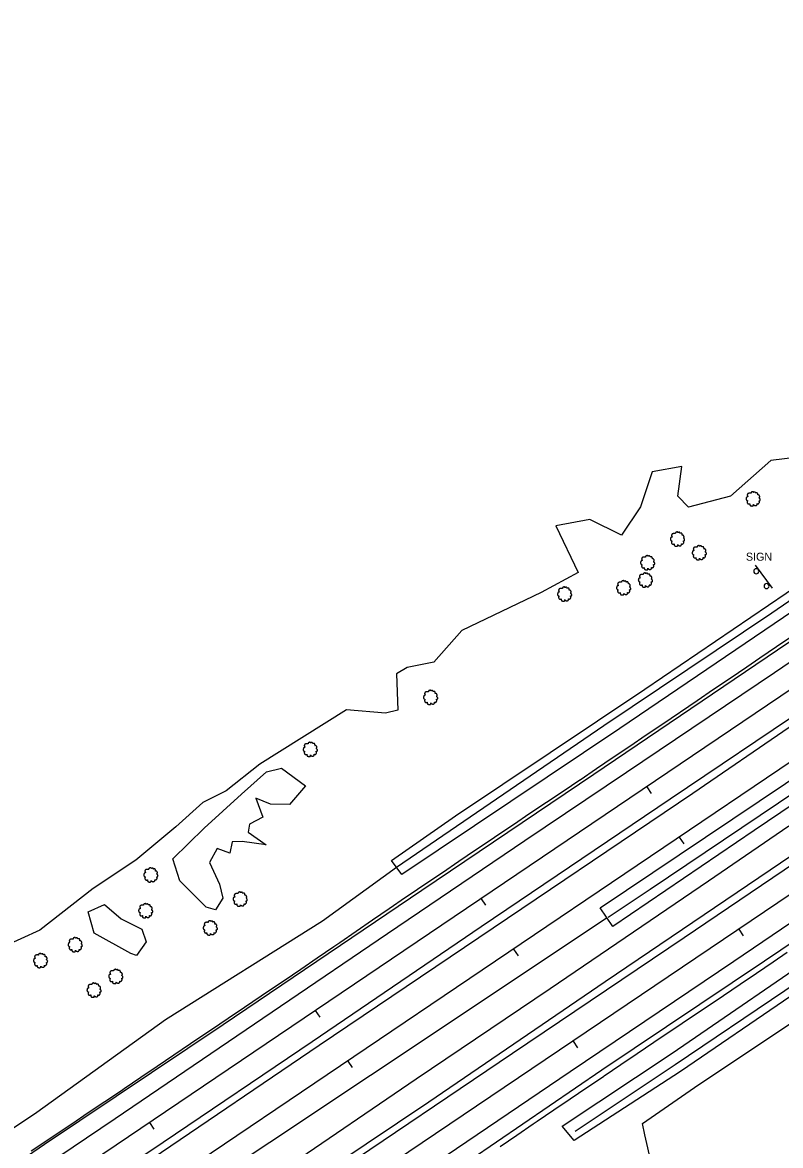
# Model space of a CAD drawing. Extents: x 1901471 to 1963503, y 756461 to 799997.
# Drawn here: x 1914634 to 1915013, y 763658 to 764219 of the extents above; entities that cross this region are included whole.
import ezdxf

# ---------------------------------------------------------------- set-up
doc = ezdxf.new("R2010")
doc.units = 0
for name, color, linetype in [('Default', 7, 'Continuous'), ('RD_DTM_BkLn1', 7, 'Continuous'), ('RD_EX_Bldg', 7, 'Continuous'), ('RD_EX_DR_ErosCtrl', 7, 'Continuous'), ('RD_EX_Fence_Other', 7, 'Continuous'), ('RD_EX_H2O', 7, 'Continuous'), ('RD_EX_Road', 7, 'Continuous'), ('RD_EX_VEG', 7, 'Continuous'), ('RD_HC_Cl', 7, 'Continuous'), ('RD_HC_Data_Tic', 7, 'Continuous')]:
    doc.layers.add(name, color=color, linetype=linetype)

# ---------------------------------------------------------------- blocks, each defined once
blk = doc.blocks.new('T2')
at = {"layer": 'RD_EX_VEG'}
for points in [[(0.05233333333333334, 7.213166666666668), (-0.24750000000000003, 7.238166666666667), (-0.5723333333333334, 7.138166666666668), (-0.8222500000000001, 7.038250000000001), (-1.0471666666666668, 6.963250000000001), (-1.2720833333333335, 6.863250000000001), (-1.5719166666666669, 6.688416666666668), (-1.7968333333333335, 6.488416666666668), (-1.9218333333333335, 6.2385833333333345), (-1.9718333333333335, 6.013666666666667), (-2.0217500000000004, 5.738833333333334), (-2.0217500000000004, 5.563833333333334), (-2.146666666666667, 5.538833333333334), (-2.296666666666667, 5.563833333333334), (-2.5465000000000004, 5.638833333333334), (-2.796416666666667, 5.638833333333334), (-3.0463333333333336, 5.638833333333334), (-3.3961666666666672, 5.613833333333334), (-3.7460000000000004, 5.613833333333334), (-4.020833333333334, 5.563833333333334), (-4.345750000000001, 5.513916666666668), (-4.720583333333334, 5.389000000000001), (-5.0704166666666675, 5.264000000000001), (-5.37025, 5.014083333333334), (-5.620166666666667, 4.539333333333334), (-5.745166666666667, 4.189500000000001), (-5.895083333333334, 3.9395833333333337), (-5.745166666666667, 3.489833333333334), (-5.570166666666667, 3.139916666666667), (-5.545250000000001, 2.9400000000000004), (-5.470250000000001, 2.5152500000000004), (-5.37025, 2.2903333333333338), (-5.245333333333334, 2.0903333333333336), (-5.320250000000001, 2.065416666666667), (-5.695166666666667, 2.015416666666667), (-5.995000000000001, 1.9155000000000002), (-6.419833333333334, 1.6905833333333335), (-6.644750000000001, 1.465666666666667), (-6.744750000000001, 1.1407500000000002), (-6.769666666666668, 0.7909166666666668), (-6.869583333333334, 0.5910833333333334), (-6.944583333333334, 0.3161666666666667), (-6.969583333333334, 0.2411666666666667), (-7.019583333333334, -0.08366666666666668), (-6.9195833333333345, -0.5335000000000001), (-6.894583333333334, -0.8833333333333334), (-6.769666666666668, -1.1082500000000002), (-6.619750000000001, -1.2830833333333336), (-6.444833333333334, -1.5330000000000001), (-6.045000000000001, -1.7579166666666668), (-5.7201666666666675, -1.8579166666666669), (-5.520250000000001, -1.8828333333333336), (-5.695166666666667, -2.382666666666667), (-5.745166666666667, -2.7325000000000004), (-5.870083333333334, -3.132333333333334), (-5.870083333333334, -3.2072500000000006), (-5.920000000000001, -3.682083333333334), (-5.770166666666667, -4.007000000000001), (-5.695166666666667, -4.38175), (-5.520250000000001, -4.606666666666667), (-5.245333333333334, -4.906583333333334), (-4.9205000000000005, -5.131416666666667), (-4.420666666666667, -5.256416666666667), (-4.020833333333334, -5.231416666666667), (-3.4460833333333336, -5.056500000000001), (-3.1962500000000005, -4.9815000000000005), (-3.2212500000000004, -5.156416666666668), (-3.1962500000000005, -5.531333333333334), (-3.1962500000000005, -5.956083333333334), (-3.0463333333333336, -6.280916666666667), (-2.946333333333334, -6.555833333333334), (-2.796416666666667, -6.805750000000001), (-2.4715000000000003, -7.030583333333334), (-2.07175, -7.1055833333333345), (-1.6469166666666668, -7.2555000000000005), (-1.1970833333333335, -7.330500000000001), (-0.6973333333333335, -7.355500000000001), (-0.09758333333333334, -7.205583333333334), (0.17725000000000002, -7.080583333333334), (0.27725000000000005, -6.905666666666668), (0.47716666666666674, -6.530833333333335), (0.4271666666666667, -6.3059166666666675), (0.4521666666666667, -5.706166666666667), (0.5520833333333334, -5.881166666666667), (0.7270833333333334, -6.231000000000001), (1.2268333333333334, -6.530833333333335), (1.626666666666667, -6.705750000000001), (2.101416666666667, -6.8557500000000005), (2.4013333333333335, -6.930666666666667), (2.8760833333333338, -6.8557500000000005), (3.2510000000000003, -6.780750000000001), (3.6257500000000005, -6.655750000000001), (3.9256666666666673, -6.380916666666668), (4.100583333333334, -6.106000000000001), (4.1505833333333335, -5.831166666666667), (4.2255, -5.456333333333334), (4.275500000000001, -5.281416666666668)], [(4.275500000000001, -5.281416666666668), (4.200583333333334, -5.106416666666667), (4.1505833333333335, -4.856583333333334), (4.2255, -4.881583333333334), (4.4004166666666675, -4.931583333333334), (4.675333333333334, -5.056500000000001), (4.900250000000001, -5.131416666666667), (5.225083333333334, -5.106416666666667), (5.500000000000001, -5.006500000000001), (5.949750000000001, -4.731583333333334), (6.224666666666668, -4.256833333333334), (6.499500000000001, -3.8570000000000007), (6.5745000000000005, -3.5321666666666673), (6.524500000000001, -3.3072500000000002), (6.499500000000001, -2.8075000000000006), (6.299583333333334, -2.5575833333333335), (6.249583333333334, -2.432666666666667), (6.1496666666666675, -2.0328333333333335), (6.224666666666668, -1.9828333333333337), (6.499500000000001, -1.9328333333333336), (6.874333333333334, -1.8079166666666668), (7.149250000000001, -1.6830000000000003), (7.374166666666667, -1.5080000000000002), (7.449083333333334, -1.2830833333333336), (7.424166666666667, -0.8833333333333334), (7.4740833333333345, -0.48350000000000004), (7.399166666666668, -0.3335), (7.299166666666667, -0.1836666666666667), (7.224166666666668, 0.016333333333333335), (7.074250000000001, 0.16616666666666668), (6.974333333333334, 0.3161666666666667), (6.874333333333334, 0.41608333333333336), (6.749416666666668, 0.5660833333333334), (6.5745000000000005, 0.6910000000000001), (6.424583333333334, 0.7410000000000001), (6.374583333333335, 0.8909166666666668), (6.524500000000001, 1.0908333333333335), (6.5745000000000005, 1.1907500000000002), (6.599416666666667, 1.4156666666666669), (6.824416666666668, 1.7655000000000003), (6.874333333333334, 2.1653333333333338), (6.824416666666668, 2.590166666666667), (6.774416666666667, 2.8650833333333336), (6.624416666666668, 3.139916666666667), (6.424583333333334, 3.3898333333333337), (6.299583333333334, 3.5647500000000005), (6.124666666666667, 3.689666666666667), (5.799833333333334, 3.814666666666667), (5.549916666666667, 3.864583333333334), (5.200083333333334, 3.864583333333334), (5.000166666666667, 3.9145833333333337), (5.025166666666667, 3.964583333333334), (5.025166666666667, 4.1145000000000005), (5.025166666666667, 4.389416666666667), (4.950166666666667, 4.839166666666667), (4.800250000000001, 5.339), (4.800250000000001, 5.364000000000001), (4.7002500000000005, 5.613833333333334), (4.475416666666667, 5.813750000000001), (4.3005, 5.913666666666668), (4.100583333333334, 6.038666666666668), (3.850666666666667, 6.063666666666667), (3.5508333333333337, 6.063666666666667), (3.2759166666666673, 6.013666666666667), (3.0760000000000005, 5.913666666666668), (2.9010833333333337, 5.788750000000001), (2.8260833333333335, 5.938666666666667), (2.726166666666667, 6.2385833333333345), (2.676166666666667, 6.3885000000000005), (2.52625, 6.563416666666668), (2.301416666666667, 6.7633333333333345), (1.8515000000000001, 6.888250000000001), (1.2268333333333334, 6.813333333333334), (0.9269166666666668, 6.613416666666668), (0.7770000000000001, 6.438500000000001), (0.7270833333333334, 6.563416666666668), (0.5270833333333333, 6.7633333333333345), (0.4271666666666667, 6.938250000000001), (0.25225000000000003, 7.063250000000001), (0.10233333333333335, 7.163166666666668), (0.0023333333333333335, 7.213166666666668)]]:
    blk.add_spline(points, degree=3, dxfattribs=at)
blk = doc.blocks.new('SIGNPOST')
at = {"layer": 'Default'}
for centre, start, end in [((7.776250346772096e-18, 0), 90.00000000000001, 270), ((-7.776250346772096e-18, 0), 270, 90)]:
    blk.add_arc(centre, 0.12700000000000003, start, end, dxfattribs=at)

msp = doc.modelspace()

# ---------------------------------------------------------------- linework, layer by layer
at = {"layer": 'RD_DTM_BkLn1'}
for points in [[(1914792.6591020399, 763759.1112079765), (1914800.9070964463, 763764.7614295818), (1914809.1550908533, 763770.4116511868), (1914817.4030852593, 763776.0618727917), (1914825.6510796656, 763781.7120943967), (1914827.4644462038, 763782.9543264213), (1914835.740366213, 763788.5625594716), (1914844.0162862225, 763794.1707925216), (1914852.2922062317, 763799.7790255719), (1914860.568126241, 763805.3872586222), (1914868.84404625, 763810.9954916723), (1914871.206680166, 763812.5965464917), (1914879.5104212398, 763818.1631792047), (1914887.8141623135, 763823.7298119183), (1914896.1179033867, 763829.2964446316), (1914904.4216444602, 763834.863077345), (1914912.7253855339, 763840.4297100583), (1914912.8653118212, 763840.5235133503), (1914921.1475791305, 763846.1241445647), (1914929.4298464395, 763851.7247757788), (1914937.7121137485, 763857.3254069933), (1914945.9943810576, 763862.9260382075), (1914954.2766483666, 763868.5266694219), (1914962.558915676, 763874.127300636), (1914963.1389294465, 763874.5195172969), (1914971.4125816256, 763880.1310030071), (1914979.6862338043, 763885.7424887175), (1914987.9598859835, 763891.3539744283), (1914996.2335381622, 763896.9654601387), (1915002.813336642, 763901.4281139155), (1915011.080925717, 763907.0475085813), (1915019.3485147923, 763912.666903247)], [(1914638.3668884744, 763654.9441538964), (1914646.6604107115, 763660.5215028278), (1914650.3315100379, 763662.9902973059), (1914658.6416398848, 763668.54805513), (1914666.9517697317, 763674.105812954), (1914675.2618995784, 763679.6635707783), (1914683.5720294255, 763685.2213286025), (1914684.913150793, 763686.1182613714), (1914693.1840936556, 763691.7372445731), (1914701.4550365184, 763697.3562277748), (1914709.7259793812, 763702.9752109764), (1914717.996922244, 763708.5941941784), (1914720.2374872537, 763710.1163540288), (1914728.53329931, 763715.6934789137), (1914736.8291113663, 763721.2706037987), (1914745.1249234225, 763726.8477286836), (1914753.4207354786, 763732.4248535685), (1914756.6276667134, 763734.5808156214), (1914764.8910064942, 763740.2065411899), (1914773.1543462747, 763745.8322667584), (1914781.4176860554, 763751.4579923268), (1914789.681025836, 763757.0837178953), (1914792.6591020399, 763759.1112079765)], [(1914872.9512624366, 763657.1276973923), (1914881.1907349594, 763662.7910216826), (1914889.430207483, 763668.4543459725), (1914891.4024892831, 763669.809975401), (1914899.6874262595, 763675.4050854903), (1914907.972363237, 763681.0001955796), (1914916.2573002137, 763686.5953056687), (1914924.5422371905, 763692.1904157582), (1914924.9322401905, 763692.4537985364), (1914933.2090695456, 763698.0585832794), (1914941.4858989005, 763703.6633680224), (1914949.762728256, 763709.268152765), (1914951.4765687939, 763710.428706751), (1914959.7780830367, 763715.9994714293), (1914968.07959728, 763721.570236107), (1914976.3811115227, 763727.1410007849), (1914984.615307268, 763732.6665911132), (1914992.8920822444, 763738.2713390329), (1915001.1688572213, 763743.8760869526), (1915009.4456321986, 763749.4808348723), (1915016.468501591, 763754.2364809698)]]:
    msp.add_lwpolyline(points, dxfattribs=at)
at = {"layer": 'RD_EX_Bldg'}
msp.add_lwpolyline([(1915009.0600000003, 763936.2200000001), (1915000.6700000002, 763947.7700000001)], dxfattribs=at)
at = {"layer": 'RD_EX_DR_ErosCtrl'}
for points in [[(1915024.4500000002, 763928.2700000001), (1914932.7400000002, 763866.1800000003), (1914823.6700000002, 763793.1000000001), (1914818.5100000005, 763800.1100000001), (1914850.6200000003, 763822.5300000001), (1914945.2900000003, 763885.7400000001), (1915033.6800000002, 763945.8)], [(1915087.0900000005, 763873.8700000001), (1914999.9900000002, 763815.1000000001), (1914929.3100000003, 763767.2100000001), (1914922.8500000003, 763776.4400000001), (1915041.8800000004, 763856.3400000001)], [(1915018.2100000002, 763732.3800000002), (1914963.0700000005, 763694.6200000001), (1914910.0000000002, 763660.1800000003), (1914903.9000000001, 763667.32), (1914958.9300000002, 763703.8800000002), (1915040.1100000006, 763759.4000000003)]]:
    msp.add_lwpolyline(points, dxfattribs=at)
at = {"layer": 'RD_EX_Fence_Other'}
msp.add_lwpolyline([(1914765.4400000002, 763646.2400000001), (1914830.9500000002, 763690.9000000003), (1914897.9300000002, 763736.2100000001), (1914977.1000000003, 763790.0000000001), (1915017.3300000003, 763817.5000000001)], dxfattribs=at)
at = {"layer": 'RD_EX_H2O'}
for points in [[(1915977.4000000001, 764628.6900000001), (1915943.8200000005, 764582.6400000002), (1915908.0200000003, 764538.3500000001), (1915889.1900000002, 764521.7500000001), (1915867.2300000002, 764505.7800000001), (1915791.2000000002, 764454.2100000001), (1915703.0000000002, 764393.7700000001), (1915599.8500000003, 764324.2000000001), (1915557.0300000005, 764295.5100000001), (1915469.5600000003, 764236.1800000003), (1915376.5500000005, 764172.9700000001), (1915287.4200000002, 764112.9100000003), (1915195.1500000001, 764050.9900000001), (1915104.3600000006, 763989.2600000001), (1915008.7700000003, 763923.8400000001), (1914924.8000000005, 763867.4700000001), (1914821.1200000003, 763796.57), (1914784.0200000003, 763769.81), (1914705.5500000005, 763720.4500000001), (1914641.2000000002, 763674.1300000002), (1914523.9000000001, 763595.83), (1914449.4700000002, 763547.6000000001)], [(1914926.9100000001, 763771.82), (1914947.9500000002, 763785.7500000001), (1915039.6600000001, 763847.4800000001), (1915129.3500000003, 763908.2900000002), (1915222.9100000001, 763972.2300000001), (1915314.4400000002, 764034.7000000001), (1915399.7000000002, 764091.81), (1915495.4700000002, 764156.31), (1915599.7400000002, 764227.1700000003), (1915796.7800000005, 764360.5300000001), (1916013.4600000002, 764506.55), (1916139.8600000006, 764591.4500000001), (1916170.7600000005, 764611.9300000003)], [(1916176.7000000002, 764464.6300000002), (1916106.5800000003, 764436.7700000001), (1916016.7100000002, 764392.2900000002), (1915955.2600000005, 764360.9200000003), (1915885.6900000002, 764318.0200000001), (1915814.8300000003, 764271.6100000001), (1915733.6300000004, 764216.7100000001), (1915645.0500000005, 764155.9000000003), (1915594.0100000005, 764120.3), (1915536.8100000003, 764080.4400000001), (1915451.6900000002, 764026.7700000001), (1915318.5000000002, 763940.7100000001), (1915231.9300000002, 763883.3600000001), (1915172.3400000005, 763842.2500000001), (1915132.2700000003, 763815.1100000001), (1915088.1500000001, 763784.2200000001), (1915015.2800000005, 763735.0200000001), (1914960.3600000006, 763698.0100000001), (1914910.4300000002, 763664.6400000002)], [(1914926.3500000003, 763771.4300000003), (1914808.0900000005, 763692.56), (1914657.5100000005, 763592.4800000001), (1914554.0800000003, 763523.4900000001), (1914456.8100000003, 763455.56), (1914400.5400000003, 763416.58), (1914351.6500000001, 763384.2200000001)]]:
    msp.add_lwpolyline(points, dxfattribs=at)
at = {"layer": 'RD_EX_Road'}
for points in [[(1916531.4700000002, 764780.5000000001), (1915851.1300000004, 764323.2900000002), (1915737.0600000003, 764246.1000000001), (1915599.3700000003, 764150.9600000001), (1915543.4500000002, 764113.6800000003), (1915458.7500000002, 764056.0100000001), (1915390.4700000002, 764010.5200000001), (1915257.7900000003, 763920.4700000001), (1915178.0700000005, 763867.2300000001), (1915092.4400000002, 763808.6400000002), (1915005.1500000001, 763749.8600000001), (1914923.7700000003, 763695.33), (1914844.7900000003, 763641.3500000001)], [(1916263.2900000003, 764739.2900000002), (1916172.1600000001, 764677.9100000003), (1916117.9900000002, 764641.4600000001), (1916038.7600000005, 764587.9200000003), (1915956.4900000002, 764532.7300000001), (1915868.4000000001, 764473.6300000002), (1915786.1300000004, 764418.06), (1915711.9600000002, 764367.4300000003), (1915646.9000000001, 764323.3900000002), (1915599.7400000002, 764292.0400000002), (1915501.3800000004, 764225.4200000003), (1915443.4300000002, 764186.7600000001), (1915376.2600000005, 764141.82), (1915304.1100000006, 764093.2000000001), (1915236.9300000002, 764047.8), (1915151.3100000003, 763989.58), (1915093.3600000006, 763950.3600000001), (1915010.1300000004, 763893.9900000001), (1914936.1300000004, 763844.07), (1914885.2000000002, 763809.9300000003), (1914816.5500000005, 763763.5200000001), (1914763.0400000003, 763727.07), (1914680.3600000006, 763671.06), (1914616.7000000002, 763628.1600000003)], [(1916190.5400000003, 764700.3800000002), (1916051.4000000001, 764607.0000000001), (1915904.14, 764507.1700000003), (1915829.5900000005, 764457.3400000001), (1915733.6300000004, 764392.4800000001), (1915652.9900000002, 764338.1300000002), (1915599.9200000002, 764302.1000000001), (1915575.5600000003, 764285.7700000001), (1915496.5800000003, 764232.3400000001), (1915397.6700000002, 764166.3700000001), (1915301.3400000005, 764101.1300000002), (1915204.0900000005, 764035.5300000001), (1915108.3100000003, 763970.4800000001), (1915011.6100000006, 763905.2400000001), (1914919.7100000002, 763843.1500000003), (1914833.7200000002, 763785.1100000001), (1914734.4300000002, 763718.0300000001), (1914645.1200000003, 763658.1500000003), (1914556.1700000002, 763597.3400000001)], [(1914627.5800000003, 763607.58), (1914704.3500000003, 763659.3500000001), (1914778.9100000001, 763709.6300000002), (1914863.4300000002, 763767.1200000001), (1914957.9100000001, 763830.8700000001), (1915026.7400000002, 763877.2900000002), (1915096.3200000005, 763924.4400000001), (1915171.6100000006, 763975.2800000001), (1915236.7500000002, 764019.2900000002), (1915308.1700000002, 764067.55), (1915380.14, 764116.3600000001), (1915452.8500000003, 764165.1700000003), (1915535.3300000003, 764220.2500000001), (1915599.1900000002, 764263.5300000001), (1915643.1100000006, 764292.7600000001), (1915719.0500000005, 764344.2700000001), (1915791.1900000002, 764393.1300000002), (1915897.5100000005, 764464.6400000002), (1916008.1300000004, 764539.4400000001), (1916110.9000000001, 764608.9300000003), (1916192.9200000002, 764663.8600000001)], [(1914698.8200000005, 763651.2300000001), (1914782.4100000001, 763707.7900000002), (1914855.1200000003, 763756.7800000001), (1914969.3500000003, 763833.83), (1915113.8500000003, 763932.7400000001), (1915205.0100000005, 763992.6200000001), (1915294.7000000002, 764053.8), (1915386.4100000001, 764116.2700000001), (1915543.8200000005, 764222.0100000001), (1915599.5500000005, 764258.9100000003), (1915683.4300000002, 764316.3600000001), (1915757.4300000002, 764366.6400000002), (1915814.2700000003, 764404.7500000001), (1915902.1100000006, 764462.9700000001), (1916002.5000000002, 764531.5300000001), (1916061.0000000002, 764570.0000000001), (1916154.7400000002, 764633.3900000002), (1916196.0800000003, 764661.6300000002)], [(1916297.7200000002, 764632.7200000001), (1916137.4800000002, 764524.7600000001), (1916045.3400000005, 764462.8700000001), (1915954.4600000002, 764401.2300000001), (1915862.5800000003, 764339.3400000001), (1915747.9000000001, 764262.0000000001), (1915682.3400000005, 764217.32), (1915620.5800000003, 764175.81), (1915600.1100000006, 764161.7500000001), (1915552.1300000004, 764129.55), (1915489.9400000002, 764087.57), (1915407.0800000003, 764031.7500000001), (1915322.1900000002, 763974.4500000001), (1915230.8400000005, 763913.0900000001), (1915167.7300000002, 763870.3700000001), (1915081.0000000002, 763811.4100000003), (1914989.8400000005, 763749.6800000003), (1914907.9000000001, 763694.4100000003), (1914835.5600000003, 763645.4100000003)], [(1914788.3200000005, 763642.4600000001), (1914879.1100000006, 763703.82), (1914964.9200000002, 763761.6700000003), (1915047.9700000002, 763817.8600000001), (1915122.7000000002, 763868.5200000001), (1915210.1800000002, 763927.6700000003), (1915303.0000000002, 763990.5000000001), (1915373.4900000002, 764037.8400000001), (1915444.9100000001, 764086.0900000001), (1915506.9200000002, 764127.8), (1915599.7400000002, 764190.1700000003), (1915722.8400000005, 764273.6500000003), (1915823.5900000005, 764341.8700000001), (1915894.9800000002, 764390.2200000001), (1915972.6900000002, 764442.7400000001), (1916021.2900000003, 764475.4000000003), (1916095.7200000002, 764525.6500000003), (1916149.3800000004, 764561.5900000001), (1916214.9400000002, 764605.7600000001)], [(1914758.9800000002, 763627.05), (1914837.2200000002, 763679.55), (1914925.4300000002, 763739.6200000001), (1915018.8100000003, 763802.82), (1915104.8000000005, 763860.6800000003), (1915195.0400000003, 763921.8500000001), (1915289.9000000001, 763986.1600000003), (1915372.2000000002, 764041.4300000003), (1915455.2400000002, 764097.2600000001), (1915544.0100000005, 764157.33), (1915599.5500000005, 764194.6900000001), (1915686.7400000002, 764253.7600000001), (1915797.6900000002, 764328.9200000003), (1915958.6300000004, 764437.83), (1916059.5700000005, 764506.4300000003), (1916189.89, 764593.4600000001)]]:
    msp.add_lwpolyline(points, dxfattribs=at)
at = {"layer": 'RD_EX_VEG'}
for points in [[(1915034.2100000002, 764003.1900000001), (1915008.2700000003, 764000.0100000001), (1914988.1600000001, 763982.2800000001), (1914967.0400000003, 763976.6900000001), (1914961.7000000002, 763982.2800000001), (1914963.8200000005, 763997.1000000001), (1914949.0000000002, 763994.4500000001), (1914943.1800000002, 763976.9900000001), (1914933.6500000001, 763962.7000000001), (1914917.7700000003, 763970.6400000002), (1914900.8400000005, 763967.4600000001), (1914911.9500000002, 763944.1700000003), (1914893.4300000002, 763934.1200000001), (1914853.7300000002, 763915.07), (1914839.6700000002, 763899.2300000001), (1914826.3800000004, 763896.6400000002), (1914821.0300000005, 763893.5100000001), (1914821.7700000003, 763875.2400000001), (1914815.6300000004, 763873.7800000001), (1914796.0400000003, 763875.3700000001), (1914752.7600000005, 763848.2000000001), (1914735.9600000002, 763834.9200000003), (1914724.1500000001, 763829.2000000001), (1914710.6800000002, 763817.0200000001), (1914690.7500000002, 763800.2200000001), (1914669.3500000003, 763786.2000000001), (1914642.7700000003, 763765.3500000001), (1914613.9800000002, 763752.32)], [(1914948.6700000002, 763648.4300000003), (1914945.3000000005, 763663.05), (1914944.1700000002, 763668.6800000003), (1914972.3000000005, 763688.0900000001), (1915049.0900000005, 763739.2800000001)]]:
    msp.add_lwpolyline(points, dxfattribs=at)
for points in [[(1914725.8100000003, 763776.7900000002), (1914712.7100000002, 763789.8900000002), (1914709.2100000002, 763800.9600000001), (1914724.89, 763816.2800000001), (1914743.5300000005, 763833.2600000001), (1914756.0800000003, 763844.5100000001), (1914763.64, 763846.3600000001), (1914775.64, 763837.5000000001), (1914767.5200000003, 763828.0900000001), (1914758.1100000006, 763828.2700000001), (1914750.7300000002, 763831.2300000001), (1914754.2300000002, 763821.81), (1914747.5900000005, 763818.31), (1914746.8500000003, 763814.2500000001), (1914755.89, 763807.9700000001), (1914743.9000000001, 763809.6400000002), (1914738.9200000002, 763809.4500000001), (1914737.8100000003, 763803.7300000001), (1914731.3500000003, 763806.1300000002), (1914727.4800000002, 763799.1200000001), (1914732.64, 763788.2300000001), (1914734.3000000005, 763781.2200000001), (1914730.6100000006, 763775.5000000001)], [(1914688.1700000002, 763753.6300000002), (1914669.9000000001, 763763.7800000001), (1914666.9500000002, 763774.4800000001), (1914675.0700000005, 763778.1700000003), (1914683.3700000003, 763770.9700000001), (1914693.7100000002, 763765.81), (1914695.9200000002, 763759.5300000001), (1914691.1200000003, 763752.7100000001)]]:
    msp.add_lwpolyline(points, close=True, dxfattribs=at)
at = {"layer": 'RD_HC_Cl'}
for p, q in [((1916236.554148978, 764707.5798489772), (1911792.3681539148, 761708.9425405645)), ((1916252.3823139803, 764682.0580289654), (1911757.6532124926, 761649.3514215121)), ((1916195.7651138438, 764578.0862627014), (1911854.4508108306, 761647.9472216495))]:
    msp.add_line(p, q, dxfattribs=at)
at = {"layer": 'RD_HC_Data_Tic'}
for p, q in [((1914946.2358521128, 763836.959989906), (1914948.473134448, 763833.6441841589)), ((1914962.5118433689, 763811.7500280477), (1914964.749108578, 763808.4342107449)), ((1914863.340708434, 763781.0279315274), (1914865.577990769, 763777.7121257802)), ((1914992.2460420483, 763765.7796723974), (1914994.4838032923, 763762.4641898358)), ((1914879.616410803, 763755.8183978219), (1914881.853676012, 763752.5025805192)), ((1914780.4455647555, 763725.0958731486), (1914782.6828470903, 763721.7800674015)), ((1914909.3589780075, 763709.8356413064), (1914911.5967392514, 763706.5201587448)), ((1914796.720978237, 763699.886767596), (1914798.9582434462, 763696.5709502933)), ((1914697.5504210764, 763669.16381477), (1914699.7877034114, 763665.8480090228))]:
    msp.add_line(p, q, dxfattribs=at)

# ---------------------------------------------------------------- block references
at = {"layer": 'RD_EX_Bldg', "xscale": 9.84251968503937, "yscale": 9.84251968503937}
for p in [(1915001.0000000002, 763944.7200000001), (1915006.1200000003, 763937.31)]:
    msp.add_blockref('SIGNPOST', p, dxfattribs=at)
at = {"layer": 'RD_EX_VEG', "xscale": 0.4921259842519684, "yscale": 0.4921259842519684}
for p in [(1914999.3300000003, 763980.9400000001), (1914961.5000000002, 763960.82), (1914972.39, 763954.0000000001), (1914946.5600000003, 763949.0100000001), (1914934.5600000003, 763936.4700000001), (1914945.4500000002, 763940.3400000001), (1914905.0300000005, 763933.33), (1914838.0100000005, 763881.7000000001), (1914777.8500000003, 763855.6800000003), (1914698.1300000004, 763792.9300000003), (1914742.7900000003, 763780.8500000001), (1914695.5500000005, 763775.0300000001), (1914727.8400000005, 763766.4500000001), (1914660.3000000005, 763758.06), (1914642.9600000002, 763750.1200000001), (1914680.6000000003, 763742.1900000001), (1914669.7200000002, 763735.3600000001)]:
    msp.add_blockref('T2', p, dxfattribs=at)

# ---------------------------------------------------------------- texts
at = {"layer": 'RD_EX_Road'}
msp.add_text('SIGN', height=4.000000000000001, dxfattribs=at).set_placement((1914995.8300000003, 763949.9900000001))

doc.saveas('drawing.dxf')
